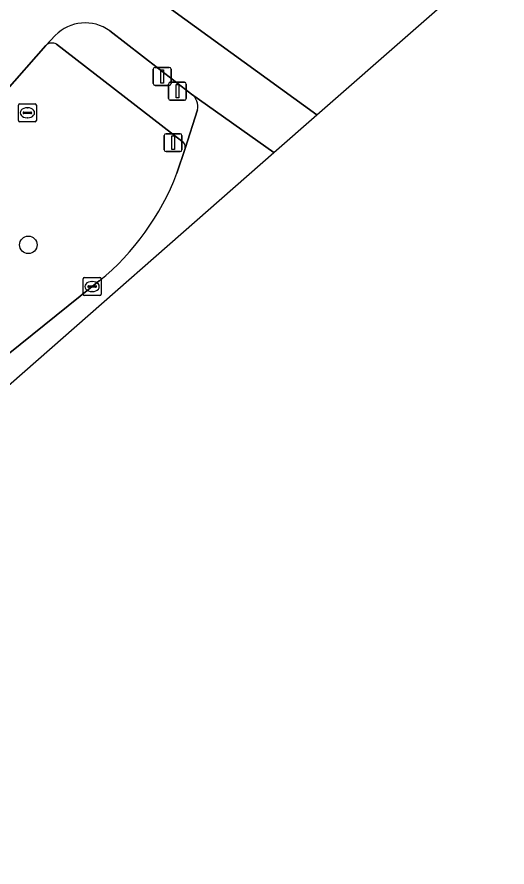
# Model space of a CAD drawing. Extents: x 159352 to 160617, y 385888 to 387323.
# Drawn here: x 160570.03 to 160597.38, y 386436.61 to 386484.07 of the extents above; entities that cross this region are included whole.
import ezdxf

# ---------------------------------------------------------------- set-up
doc = ezdxf.new("R2010")
doc.units = 0
for name, color, linetype in [('IMGEO_Boom', 7, 'Continuous'), ('IMGEO_Drukknoppaal', 7, 'Continuous'), ('IMGEO_Fietspad_gesloten', 7, 'Continuous'), ('IMGEO_Kolk', 7, 'Continuous'), ('IMGEO_Rijbaan_regionaal_gesloten', 7, 'Continuous'), ('IMGEO_Rioolput', 7, 'Continuous'), ('IMGEO_Verkeerseiland_groen', 7, 'Continuous'), ('IMGEO_Verkeersregelinstallatiepaal', 7, 'Continuous'), ('IMGEO_Voetpad_open', 7, 'Continuous')]:
    doc.layers.add(name, color=color, linetype=linetype)

msp = doc.modelspace()

# ---------------------------------------------------------------- linework, layer by layer
at = {"layer": 'IMGEO_Boom'}
msp.add_circle((160570.67, 386471.345), 0.489, dxfattribs=at)
at = {"layer": 'IMGEO_Drukknoppaal'}
for p, q in [((160577.74, 386481.249), (160578.53, 386481.249)), ((160578.53, 386481.249), (160577.74, 386481.249)), ((160577.64, 386480.349), (160577.64, 386481.149)), ((160577.64, 386481.149), (160577.64, 386480.349)), ((160578.63, 386481.149), (160578.63, 386480.349)), ((160578.63, 386480.349), (160578.63, 386481.149)), ((160578.53, 386480.249), (160577.74, 386480.249)), ((160577.74, 386480.249), (160578.53, 386480.249))]:
    msp.add_line(p, q, dxfattribs=at)
msp.add_lwpolyline([(160578.06, 386481.124), (160578.21, 386481.124), (160578.21, 386480.374), (160578.06, 386480.374), (160578.06, 386481.124)], dxfattribs=at)
for centre, start, end in [((160577.74, 386481.149), 90, 180), ((160577.74, 386481.149), 90, 180), ((160578.53, 386481.149), 0, 90), ((160578.53, 386481.149), 360, 90), ((160577.74, 386480.349), 180, 270), ((160577.74, 386480.349), 180, 270), ((160578.53, 386480.349), 270, 0), ((160578.53, 386480.349), 270, 0)]:
    msp.add_arc(centre, 0.1, start, end, dxfattribs=at)
at = {"layer": 'IMGEO_Fietspad_gesloten'}
for points in [[(160584.37, 386476.501), (160586.777, 386478.612), (160578.658, 386484.483), (160575.665, 386486.744)], [(160575.207, 386483.294), (160579.777, 386479.76), (160584.37, 386476.501)], [(160566.971, 386481.827), (160569.362, 386479.876), (160571.64, 386482.483), (160572.167, 386483.025)]]:
    msp.add_lwpolyline(points, dxfattribs=at)
msp.add_arc((160573.841, 386481.425), 2.315, 53.832, 136.2815, dxfattribs=at)
at = {"layer": 'IMGEO_Kolk'}
for p, q in [((160573.725, 386468.592), (160573.725, 386469.444)), ((160573.8, 386469.518), (160574.652, 386469.518)), ((160574.213, 386469.298), (160574.238, 386469.298)), ((160574.726, 386469.444), (160574.726, 386468.592)), ((160573.984, 386469.012), (160573.984, 386469.024)), ((160574.422, 386468.975), (160574.024, 386468.975)), ((160574.027, 386469.061), (160574.425, 386469.061)), ((160574.468, 386469.024), (160574.468, 386469.012)), ((160574.652, 386468.518), (160573.8, 386468.518)), ((160574.236, 386468.738), (160574.211, 386468.738))]:
    msp.add_line(p, q, dxfattribs=at)
for points in [[(160573.725, 386468.592), (160573.725, 386469.444)], [(160573.8, 386469.518), (160574.652, 386469.518)], [(160574.726, 386469.444), (160574.726, 386468.592)], [(160574.652, 386468.518), (160573.8, 386468.518)]]:
    msp.add_lwpolyline(points, dxfattribs=at)
for centre, radius, start, end in [((160573.802, 386469.442), 0.0765, 91.552, 178.448), ((160573.802, 386469.442), 0.0765, 91.552, 178.448), ((160574.65, 386469.442), 0.0765, 1.552, 88.448), ((160574.65, 386469.442), 0.0765, 1.552, 88.448), ((160574.024, 386469.021), 0.0403, 85.8775, 175.7526), ((160574.021, 386469.011), 0.0366, 178.938, 274.7102), ((160574.425, 386469.018), 0.043, 264.8664, 352.4533), ((160574.429, 386469.023), 0.0386, 1.7309, 96.639), ((160573.802, 386468.594), 0.0765, 181.552, 268.448), ((160573.802, 386468.594), 0.0765, 181.552, 268.448), ((160574.65, 386468.594), 0.0765, 271.552, 358.448), ((160574.65, 386468.594), 0.0765, 271.552, 358.448)]:
    msp.add_arc(centre, radius, start, end, dxfattribs=at)
for centre, major_axis, ratio, start_param, end_param in [((160574.212, 386469.018), (-0.387, 0.002), 0.722429, 4.712389, 7.853982), ((160574.237, 386469.018), (-0.39, 0.002), 0.717154, 1.570796, 4.712389)]:
    msp.add_ellipse(centre, major_axis=major_axis, ratio=ratio, start_param=start_param, end_param=end_param, dxfattribs=at)
at = {"layer": 'IMGEO_Rijbaan_regionaal_gesloten'}
for points in [[(160578.658, 386484.483), (160586.777, 386478.612), (160597.382, 386487.918)], [(160584.37, 386476.501), (160579.777, 386479.76)], [(160580.111, 386478.877), (160579.422, 386476.726), (160578.953, 386475.345)], [(159680.589, 385901.515), (159678.374, 385900.403), (159677.09, 385899.832), (159676.054, 385899.376), (159674.34, 385898.621), (159673.604, 385898.41), (159672.377, 385898.152), (159671.133, 385898.005), (159669.88, 385897.969), (159668.841, 385898.033), (159672.265, 385892.74), (159701.42, 385910.447), (159730.336, 385928.01), (160003.316, 386098.383), (160029.667, 386114.83), (160338.731, 386306.963), (160519.651, 386421.283), (160554.007, 386449.857), (160584.37, 386476.501)], [(160574.627, 386469.333), (160574.226, 386469.018), (160561.395, 386458.686), (160555.296, 386453.758), (160552.57, 386451.571), (160548.199, 386448.116), (160545.865, 386446.197), (160543.154, 386444.043), (160542.256, 386443.357), (160529.423, 386433.002), (160526.402, 386430.551), (160513.344, 386420.266), (160511.899, 386419.169), (160510.903, 386418.465), (160510.535, 386418.182), (160505.782, 386414.961), (160500.636, 386411.355), (160500, 386410.909), (160498.523, 386409.874), (160483.273, 386399.965), (160452.899, 386380.982), (160422.973, 386362.502), (160406.279, 386352.14)]]:
    msp.add_lwpolyline(points, dxfattribs=at)
for centre, radius, start, end in [((160579.228, 386479.048), 0.899, 349.0453, 52.3936), ((160565.681, 386480.333), 14.178, 309.1215, 339.4039)]:
    msp.add_arc(centre, radius, start, end, dxfattribs=at)
at = {"layer": 'IMGEO_Rioolput'}
for p, q in [((160570.113, 386478.293), (160570.113, 386479.145)), ((160570.188, 386479.219), (160571.04, 386479.219)), ((160570.601, 386478.999), (160570.626, 386478.999)), ((160571.114, 386479.145), (160571.114, 386478.293)), ((160570.372, 386478.713), (160570.372, 386478.725)), ((160570.81, 386478.676), (160570.412, 386478.676)), ((160570.415, 386478.762), (160570.813, 386478.762)), ((160570.624, 386478.439), (160570.599, 386478.439)), ((160570.856, 386478.725), (160570.856, 386478.713)), ((160571.04, 386478.219), (160570.188, 386478.219))]:
    msp.add_line(p, q, dxfattribs=at)
for points in [[(160570.113, 386478.293), (160570.113, 386479.145)], [(160570.188, 386479.219), (160571.04, 386479.219)], [(160571.114, 386479.145), (160571.114, 386478.293)], [(160571.04, 386478.219), (160570.188, 386478.219)]]:
    msp.add_lwpolyline(points, dxfattribs=at)
for centre, radius, start, end in [((160570.19, 386479.143), 0.0765, 91.552, 178.448), ((160570.19, 386479.143), 0.0765, 91.552, 178.448), ((160571.038, 386479.143), 0.0765, 1.552, 88.448), ((160571.038, 386479.143), 0.0765, 1.552, 88.448), ((160570.412, 386478.722), 0.0403, 85.8775, 175.7526), ((160570.409, 386478.712), 0.0366, 178.938, 274.7102), ((160570.813, 386478.719), 0.043, 264.8664, 352.4533), ((160570.817, 386478.724), 0.0386, 1.7309, 96.639), ((160570.19, 386478.295), 0.0765, 181.552, 268.448), ((160570.19, 386478.295), 0.0765, 181.552, 268.448), ((160571.038, 386478.295), 0.0765, 271.552, 358.448), ((160571.038, 386478.295), 0.0765, 271.552, 358.448)]:
    msp.add_arc(centre, radius, start, end, dxfattribs=at)
for centre, major_axis, ratio, start_param, end_param in [((160570.6, 386478.719), (-0.387, 0.002), 0.722429, 4.712389, 7.853982), ((160570.625, 386478.719), (-0.39, 0.002), 0.717154, 1.570796, 4.712389)]:
    msp.add_ellipse(centre, major_axis=major_axis, ratio=ratio, start_param=start_param, end_param=end_param, dxfattribs=at)
at = {"layer": 'IMGEO_Verkeerseiland_groen'}
for points in [[(160571.64, 386482.483), (160569.362, 386479.876), (160560.947, 386470.248), (160553.247, 386461.669), (160552.316, 386460.624)], [(160579.237, 386477.135), (160572.232, 386482.545)], [(160578.953, 386475.345), (160579.422, 386476.726)], [(160574.226, 386469.018), (160574.627, 386469.333)], [(160555.296, 386453.758), (160561.395, 386458.686), (160574.226, 386469.018)]]:
    msp.add_lwpolyline(points, dxfattribs=at)
for centre, radius, start, end in [((160571.978, 386482.115), 0.499, 59.3864, 132.5711), ((160579.05, 386476.804), 0.38, 348.1691, 60.5076), ((160565.681, 386480.333), 14.178, 309.1215, 339.4039)]:
    msp.add_arc(centre, radius, start, end, dxfattribs=at)
at = {"layer": 'IMGEO_Verkeersregelinstallatiepaal'}
for p, q in [((160578.489, 386479.521), (160578.489, 386480.321)), ((160578.489, 386480.321), (160578.489, 386479.521)), ((160578.589, 386480.421), (160579.379, 386480.421)), ((160579.379, 386480.421), (160578.589, 386480.421)), ((160579.479, 386480.321), (160579.479, 386479.521)), ((160579.479, 386479.521), (160579.479, 386480.321)), ((160579.379, 386479.421), (160578.589, 386479.421)), ((160578.589, 386479.421), (160579.379, 386479.421)), ((160578.251, 386476.651), (160578.251, 386477.451)), ((160578.251, 386477.451), (160578.251, 386476.651)), ((160578.351, 386477.551), (160579.141, 386477.551)), ((160579.141, 386477.551), (160578.351, 386477.551)), ((160579.241, 386477.451), (160579.241, 386476.651)), ((160579.241, 386476.651), (160579.241, 386477.451)), ((160579.141, 386476.551), (160578.351, 386476.551)), ((160578.351, 386476.551), (160579.141, 386476.551))]:
    msp.add_line(p, q, dxfattribs=at)
for points in [[(160578.909, 386480.296), (160579.059, 386480.296), (160579.059, 386479.546), (160578.909, 386479.546), (160578.909, 386480.296)], [(160578.671, 386477.426), (160578.821, 386477.426), (160578.821, 386476.676), (160578.671, 386476.676), (160578.671, 386477.426)]]:
    msp.add_lwpolyline(points, dxfattribs=at)
for centre, start, end in [((160578.589, 386480.321), 90, 180), ((160578.589, 386480.321), 90, 180), ((160579.379, 386480.321), 0, 90), ((160579.379, 386480.321), 360, 90), ((160578.589, 386479.521), 180, 270), ((160578.589, 386479.521), 180, 270), ((160579.379, 386479.521), 270, 0), ((160579.379, 386479.521), 270, 0), ((160578.351, 386477.451), 90, 180), ((160578.351, 386477.451), 90, 180), ((160579.141, 386477.451), 0, 90), ((160579.141, 386477.451), 360, 90), ((160578.351, 386476.651), 180, 270), ((160578.351, 386476.651), 180, 270), ((160579.141, 386476.651), 270, 0), ((160579.141, 386476.651), 270, 0)]:
    msp.add_arc(centre, 0.1, start, end, dxfattribs=at)
at = {"layer": 'IMGEO_Voetpad_open'}
for points in [[(160579.777, 386479.76), (160575.207, 386483.294)], [(160572.167, 386483.025), (160571.64, 386482.483)], [(160572.232, 386482.545), (160579.237, 386477.135)], [(160579.422, 386476.726), (160580.111, 386478.877)]]:
    msp.add_lwpolyline(points, dxfattribs=at)
for centre, radius, start, end in [((160573.841, 386481.425), 2.315, 53.832, 136.2815), ((160571.978, 386482.115), 0.499, 59.3864, 132.5711), ((160579.228, 386479.048), 0.899, 349.0453, 52.3936), ((160579.05, 386476.804), 0.38, 348.1691, 60.5076)]:
    msp.add_arc(centre, radius, start, end, dxfattribs=at)

doc.saveas('drawing.dxf')
